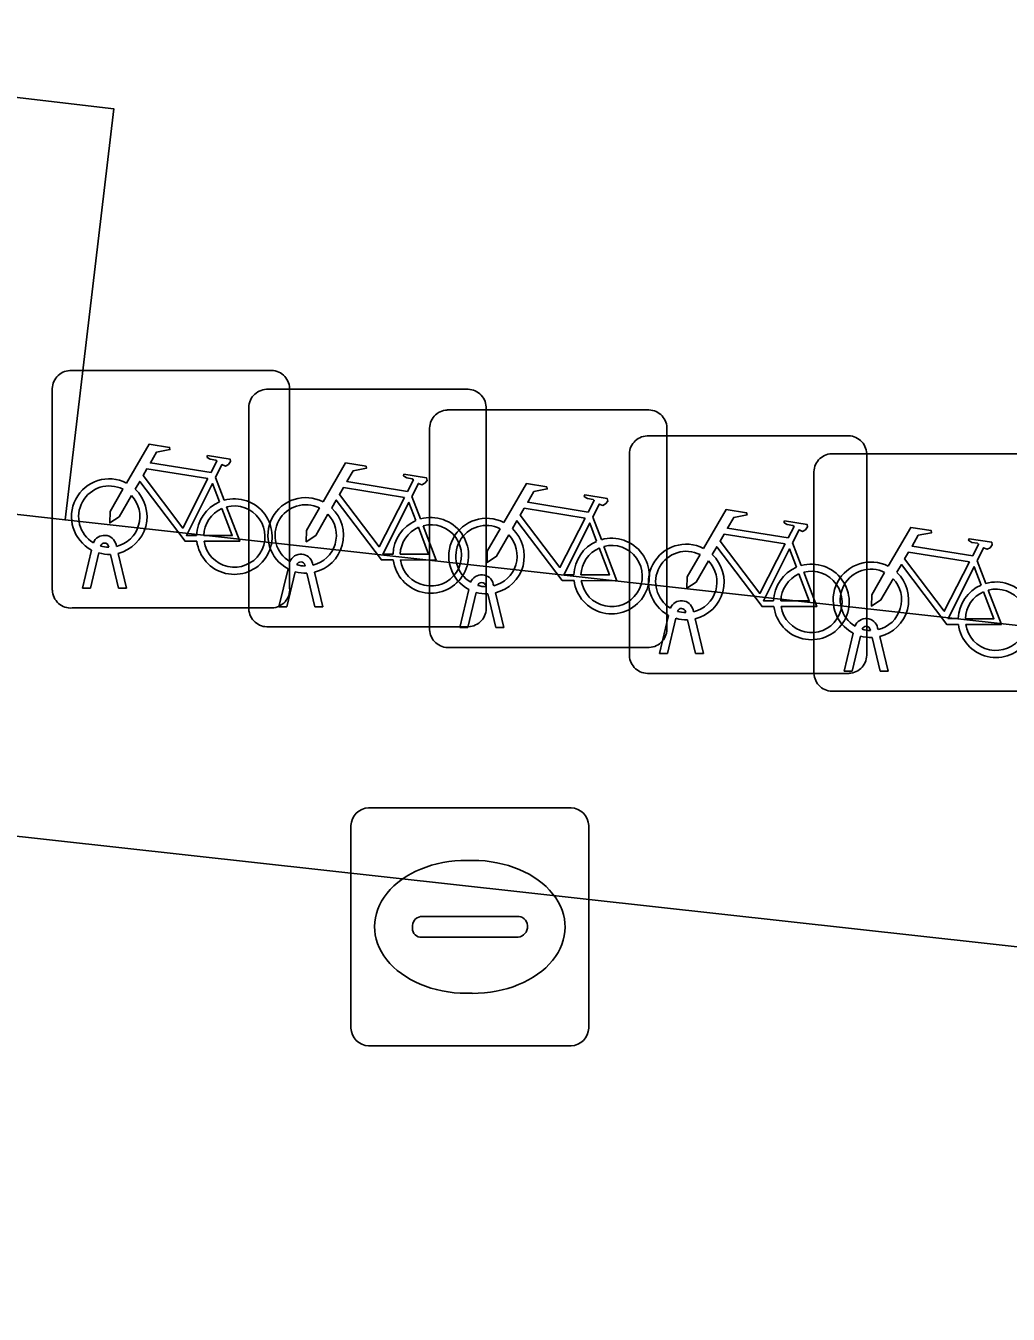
# Model space of a CAD drawing. Extents: x 162026 to 163502, y 387295 to 388169.
# Drawn here: x 162359.48 to 162363.61, y 387539.66 to 387545.08 of the extents above; entities that cross this region are included whole.
import ezdxf

# ---------------------------------------------------------------- set-up
doc = ezdxf.new("R2010")
doc.units = 0
for name, color, linetype in [('IMGEO_Fietsenrek', 7, 'Continuous'), ('IMGEO_Groenvoorziening', 7, 'Continuous'), ('IMGEO_Kolk', 7, 'Continuous'), ('IMGEO_Rijbaan_lokaal_gesloten', 7, 'Continuous'), ('IMGEO_Voetpad_open', 7, 'Continuous')]:
    doc.layers.add(name, color=color, linetype=linetype)

msp = doc.modelspace()

# ---------------------------------------------------------------- linework, layer by layer
at = {"layer": 'IMGEO_Fietsenrek'}
for p, q in [((162359.6619, 387543.6305), (162360.5028, 387543.6305)), ((162360.5028, 387543.6305), (162359.6619, 387543.6305)), ((162359.5875, 387542.7059), (162359.5875, 387543.5468)), ((162359.5875, 387543.5468), (162359.5875, 387542.7059)), ((162360.4889, 387543.5515), (162361.3298, 387543.5515)), ((162361.3298, 387543.5515), (162360.4889, 387543.5515)), ((162360.5865, 387543.5561), (162360.5865, 387542.7152)), ((162360.5865, 387542.7152), (162360.5865, 387543.5561)), ((162360.4145, 387542.6269), (162360.4145, 387543.4678)), ((162360.4145, 387543.4678), (162360.4145, 387542.6269)), ((162361.2499, 387543.4645), (162362.0908, 387543.4645)), ((162362.0908, 387543.4645), (162361.2499, 387543.4645)), ((162361.4135, 387543.4771), (162361.4135, 387542.6362)), ((162361.4135, 387542.6362), (162361.4135, 387543.4771)), ((162361.1755, 387542.5399), (162361.1755, 387543.3808)), ((162361.1755, 387543.3808), (162361.1755, 387542.5399)), ((162362.0909, 387543.3555), (162362.9318, 387543.3555)), ((162362.9318, 387543.3555), (162362.0909, 387543.3555)), ((162362.1745, 387543.3901), (162362.1745, 387542.5492)), ((162362.1745, 387542.5492), (162362.1745, 387543.3901)), ((162362.0165, 387542.4309), (162362.0165, 387543.2718)), ((162362.0165, 387543.2718), (162362.0165, 387542.4309)), ((162362.8679, 387543.2805), (162363.7088, 387543.2805)), ((162363.7088, 387543.2805), (162362.8679, 387543.2805)), ((162363.0155, 387543.2811), (162363.0155, 387542.4402)), ((162363.0155, 387542.4402), (162363.0155, 387543.2811)), ((162362.7935, 387542.3559), (162362.7935, 387543.1968)), ((162362.7935, 387543.1968), (162362.7935, 387542.3559)), ((162360.2742, 387543.1802), (162360.3105, 387543.085)), ((162361.1012, 387543.1012), (162361.1375, 387543.006)), ((162361.8622, 387543.0142), (162361.8985, 387542.919)), ((162359.7145, 387542.7153), (162359.7528, 387542.8753)), ((162359.7832, 387542.8631), (162359.7479, 387542.7153)), ((162359.8249, 387542.8869), (162359.8239, 387542.8912)), ((162359.866, 387542.7153), (162359.8321, 387542.857)), ((162359.8556, 387542.8984), (162359.8574, 387542.8905)), ((162359.8644, 387542.8613), (162359.8994, 387542.7153)), ((162362.7032, 387542.9052), (162362.7395, 387542.81)), ((162360.6519, 387542.8079), (162360.6509, 387542.8122)), ((162360.6826, 387542.8194), (162360.6844, 387542.8115)), ((162363.4802, 387542.8302), (162363.5165, 387542.735)), ((162360.5415, 387542.6363), (162360.5798, 387542.7963)), ((162360.6102, 387542.7841), (162360.5749, 387542.6363)), ((162360.693, 387542.6363), (162360.6591, 387542.778)), ((162360.6914, 387542.7823), (162360.7264, 387542.6363)), ((162359.7479, 387542.7153), (162359.7145, 387542.7153)), ((162359.8994, 387542.7153), (162359.866, 387542.7153)), ((162361.3025, 387542.5493), (162361.3408, 387542.7093)), ((162361.3712, 387542.6971), (162361.3359, 387542.5493)), ((162361.4129, 387542.7209), (162361.4119, 387542.7252)), ((162361.4436, 387542.7324), (162361.4454, 387542.7245)), ((162361.4524, 387542.6953), (162361.4874, 387542.5493)), ((162361.454, 387542.5493), (162361.4201, 387542.691)), ((162360.5121, 387542.6315), (162359.6712, 387542.6315)), ((162359.6712, 387542.6315), (162360.5121, 387542.6315)), ((162360.5749, 387542.6363), (162360.5415, 387542.6363)), ((162360.7264, 387542.6363), (162360.693, 387542.6363)), ((162362.1435, 387542.4403), (162362.1818, 387542.6003)), ((162362.2122, 387542.5881), (162362.1769, 387542.4403)), ((162362.2539, 387542.6119), (162362.2529, 387542.6162)), ((162362.2846, 387542.6234), (162362.2864, 387542.6155)), ((162362.2934, 387542.5863), (162362.3284, 387542.4403)), ((162361.3391, 387542.5525), (162360.4982, 387542.5525)), ((162360.4982, 387542.5525), (162361.3391, 387542.5525)), ((162361.3359, 387542.5493), (162361.3025, 387542.5493)), ((162361.4874, 387542.5493), (162361.454, 387542.5493)), ((162362.295, 387542.4403), (162362.2611, 387542.582)), ((162363.0309, 387542.5369), (162363.0299, 387542.5412)), ((162363.0616, 387542.5484), (162363.0634, 387542.5405)), ((162362.9205, 387542.3653), (162362.9588, 387542.5253)), ((162362.9892, 387542.5131), (162362.9539, 387542.3653)), ((162363.072, 387542.3653), (162363.0381, 387542.507)), ((162363.0704, 387542.5113), (162363.1054, 387542.3653)), ((162362.1001, 387542.4655), (162361.2592, 387542.4655)), ((162361.2592, 387542.4655), (162362.1001, 387542.4655)), ((162362.1769, 387542.4403), (162362.1435, 387542.4403)), ((162362.3284, 387542.4403), (162362.295, 387542.4403)), ((162362.9411, 387542.3565), (162362.1002, 387542.3565)), ((162362.1002, 387542.3565), (162362.9411, 387542.3565)), ((162362.9539, 387542.3653), (162362.9205, 387542.3653)), ((162363.1054, 387542.3653), (162363.072, 387542.3653)), ((162363.7181, 387542.2815), (162362.8772, 387542.2815)), ((162362.8772, 387542.2815), (162363.7181, 387542.2815))]:
    msp.add_line(p, q, dxfattribs=at)
for points in [[(162359.9001, 387543.1572), (162359.9948, 387543.3207), (162360.081, 387543.3069), (162360.0827, 387543.2982), (162360.0266, 387543.2873), (162360.0004, 387543.242), (162360.2556, 387543.2012)], [(162360.2556, 387543.2012), (162360.2806, 387543.25), (162360.2755, 387543.254), (162360.2523, 387543.2577), (162360.2396, 387543.2652), (162360.2386, 387543.2683), (162360.2408, 387543.2729), (162360.3356, 387543.2578), (162360.3379, 387543.2475), (162360.3285, 387543.2351), (162360.3161, 387543.2287), (162360.3016, 387543.2349), (162360.2742, 387543.1802)], [(162360.7271, 387543.0782), (162360.8218, 387543.2417), (162360.908, 387543.2279), (162360.9097, 387543.2192), (162360.8536, 387543.2083), (162360.8274, 387543.163), (162361.0826, 387543.1222)], [(162360.2427, 387543.176), (162359.9859, 387543.217), (162359.9692, 387543.1882), (162360.1362, 387542.9679), (162360.2427, 387543.176)], [(162361.0826, 387543.1222), (162361.1076, 387543.171), (162361.1025, 387543.175), (162361.0793, 387543.1787), (162361.0666, 387543.1862), (162361.0656, 387543.1893), (162361.0678, 387543.1939), (162361.1626, 387543.1788), (162361.1649, 387543.1685), (162361.1555, 387543.1561), (162361.1431, 387543.1497), (162361.1286, 387543.1559), (162361.1012, 387543.1012)], [(162359.9208, 387543.1047), (162359.8692, 387543.0155), (162359.8293, 387542.9895), (162359.8305, 387543.037), (162359.885, 387543.1312)], [(162360.1958, 387542.9125), (162360.1461, 387542.9126), (162359.9554, 387543.1643), (162359.9364, 387543.1315)], [(162360.2907, 387543.078), (162360.2614, 387543.1548), (162360.152, 387542.9367), (162360.1947, 387542.9366)], [(162361.0697, 387543.097), (162360.8129, 387543.138), (162360.7962, 387543.1092), (162360.9632, 387542.8889), (162361.0697, 387543.097)], [(162361.4881, 387542.9912), (162361.5828, 387543.1547), (162361.669, 387543.1409), (162361.6707, 387543.1322), (162361.6146, 387543.1213), (162361.5884, 387543.076), (162361.8436, 387543.0352)], [(162361.0228, 387542.8335), (162360.9731, 387542.8336), (162360.7824, 387543.0853), (162360.7634, 387543.0525)], [(162361.1177, 387542.999), (162361.0884, 387543.0758), (162360.979, 387542.8577), (162361.0217, 387542.8576)], [(162361.8436, 387543.0352), (162361.8686, 387543.084), (162361.8635, 387543.088), (162361.8403, 387543.0917), (162361.8276, 387543.0992), (162361.8266, 387543.1023), (162361.8288, 387543.1069), (162361.9236, 387543.0918), (162361.9259, 387543.0815), (162361.9165, 387543.0691), (162361.9041, 387543.0627), (162361.8896, 387543.0689), (162361.8622, 387543.0142)], [(162360.2247, 387542.9365), (162360.3446, 387542.9363), (162360.3014, 387543.0499)], [(162360.3212, 387543.0568), (162360.3762, 387542.9122), (162360.2261, 387542.9125)], [(162360.7478, 387543.0257), (162360.6962, 387542.9365), (162360.6563, 387542.9105), (162360.6575, 387542.958), (162360.712, 387543.0522)], [(162361.8307, 387543.01), (162361.5739, 387543.051), (162361.5572, 387543.0222), (162361.7242, 387542.8019), (162361.8307, 387543.01)], [(162362.3291, 387542.8822), (162362.4238, 387543.0457), (162362.51, 387543.0319), (162362.5117, 387543.0232), (162362.4556, 387543.0123), (162362.4294, 387542.967), (162362.6846, 387542.9262)], [(162361.0517, 387542.8575), (162361.1716, 387542.8573), (162361.1284, 387542.9709)], [(162361.1482, 387542.9778), (162361.2032, 387542.8332), (162361.0531, 387542.8335)], [(162361.5088, 387542.9387), (162361.4572, 387542.8495), (162361.4173, 387542.8235), (162361.4185, 387542.871), (162361.473, 387542.9652)], [(162361.7838, 387542.7465), (162361.7341, 387542.7466), (162361.5434, 387542.9983), (162361.5244, 387542.9655)], [(162361.8787, 387542.912), (162361.8494, 387542.9888), (162361.74, 387542.7707), (162361.7827, 387542.7706)], [(162362.6846, 387542.9262), (162362.7096, 387542.975), (162362.7045, 387542.979), (162362.6813, 387542.9827), (162362.6686, 387542.9902), (162362.6676, 387542.9933), (162362.6698, 387542.9979), (162362.7646, 387542.9828), (162362.7669, 387542.9725), (162362.7575, 387542.9601), (162362.7451, 387542.9537), (162362.7306, 387542.9599), (162362.7032, 387542.9052)], [(162363.1061, 387542.8072), (162363.2008, 387542.9707), (162363.287, 387542.9569), (162363.2887, 387542.9482), (162363.2326, 387542.9373), (162363.2064, 387542.892), (162363.4616, 387542.8512)], [(162362.6717, 387542.901), (162362.4149, 387542.942), (162362.3982, 387542.9132), (162362.5652, 387542.6929), (162362.6717, 387542.901)], [(162363.4616, 387542.8512), (162363.4866, 387542.9), (162363.4815, 387542.904), (162363.4583, 387542.9077), (162363.4456, 387542.9152), (162363.4446, 387542.9183), (162363.4468, 387542.9229), (162363.5416, 387542.9078), (162363.5439, 387542.8975), (162363.5345, 387542.8851), (162363.5221, 387542.8787), (162363.5076, 387542.8849), (162363.4802, 387542.8302)], [(162361.8127, 387542.7705), (162361.9326, 387542.7703), (162361.8894, 387542.8839)], [(162361.9092, 387542.8908), (162361.9642, 387542.7462), (162361.8141, 387542.7465)], [(162362.3498, 387542.8297), (162362.2982, 387542.7405), (162362.2583, 387542.7145), (162362.2595, 387542.762), (162362.314, 387542.8562)], [(162362.6248, 387542.6375), (162362.5751, 387542.6376), (162362.3844, 387542.8893), (162362.3654, 387542.8565)], [(162362.7197, 387542.803), (162362.6904, 387542.8798), (162362.581, 387542.6617), (162362.6237, 387542.6616)], [(162363.4487, 387542.826), (162363.1919, 387542.867), (162363.1752, 387542.8382), (162363.3422, 387542.6179), (162363.4487, 387542.826)], [(162363.4018, 387542.5625), (162363.3521, 387542.5626), (162363.1614, 387542.8143), (162363.1424, 387542.7815)], [(162363.4967, 387542.728), (162363.4674, 387542.8048), (162363.358, 387542.5867), (162363.4007, 387542.5866)], [(162362.6537, 387542.6615), (162362.7736, 387542.6613), (162362.7304, 387542.7749)], [(162362.7502, 387542.7818), (162362.8052, 387542.6372), (162362.6551, 387542.6375)], [(162363.1268, 387542.7547), (162363.0752, 387542.6655), (162363.0353, 387542.6395), (162363.0365, 387542.687), (162363.091, 387542.7812)], [(162363.4307, 387542.5865), (162363.5506, 387542.5863), (162363.5074, 387542.6999)], [(162363.5272, 387542.7068), (162363.5822, 387542.5622), (162363.4321, 387542.5625)]]:
    msp.add_lwpolyline(points, dxfattribs=at)
for centre, radius, start, end in [((162359.6652, 387543.5526), 0.0779, 92.4484, 184.2845), ((162359.6652, 387543.5526), 0.0779, 92.4484, 184.2845), ((162360.5086, 387543.5528), 0.0779, 2.4484, 94.2845), ((162360.5086, 387543.5528), 0.0779, 2.4484, 94.2845), ((162360.4922, 387543.4736), 0.0779, 92.4484, 184.2845), ((162360.4922, 387543.4736), 0.0779, 92.4484, 184.2845), ((162361.3356, 387543.4738), 0.0779, 2.4484, 94.2845), ((162361.3356, 387543.4738), 0.0779, 2.4484, 94.2845), ((162361.2532, 387543.3866), 0.0779, 92.4484, 184.2845), ((162361.2532, 387543.3866), 0.0779, 92.4484, 184.2845), ((162362.0966, 387543.3868), 0.0779, 2.4484, 94.2845), ((162362.0966, 387543.3868), 0.0779, 2.4484, 94.2845), ((162362.0942, 387543.2776), 0.0779, 92.4484, 184.2845), ((162362.0942, 387543.2776), 0.0779, 92.4484, 184.2845), ((162362.9376, 387543.2778), 0.0779, 2.4484, 94.2845), ((162362.9376, 387543.2778), 0.0779, 2.4484, 94.2845), ((162362.8712, 387543.2026), 0.0779, 92.4484, 184.2845), ((162362.8712, 387543.2026), 0.0779, 92.4484, 184.2845), ((162359.8271, 387543.0159), 0.159, 62.6766, 242.1369), ((162359.8271, 387543.0159), 0.129, 63.3192, 238.903), ((162359.8271, 387543.0159), 0.159, 283.5766, 46.6042), ((162359.8271, 387543.0159), 0.129, 283.6043, 43.4302), ((162360.3537, 387542.9319), 0.159, 113.3408, 178.3217), ((162360.3537, 387542.9319), 0.159, 187.0065, 105.7708), ((162360.6541, 387542.9369), 0.159, 62.6766, 242.1369), ((162360.3537, 387542.9319), 0.129, 113.923, 177.9556), ((162360.3537, 387542.9319), 0.129, 188.6715, 104.5883), ((162360.6541, 387542.9369), 0.129, 63.3192, 238.903), ((162360.6541, 387542.9369), 0.129, 283.6043, 43.4302), ((162360.6541, 387542.9369), 0.159, 283.5766, 46.6042), ((162361.1807, 387542.8529), 0.159, 113.3408, 178.3217), ((162361.1807, 387542.8529), 0.159, 187.0065, 105.7708), ((162361.1807, 387542.8529), 0.129, 113.923, 177.9556), ((162361.1807, 387542.8529), 0.129, 188.6715, 104.5883), ((162361.4151, 387542.8499), 0.159, 62.6766, 242.1369), ((162361.4151, 387542.8499), 0.129, 63.3192, 238.903), ((162361.4151, 387542.8499), 0.159, 283.5766, 46.6042), ((162359.8069, 387542.8873), 0.0499, 12.8025, 158.6934), ((162361.4151, 387542.8499), 0.129, 283.6043, 43.4302), ((162361.9417, 387542.7659), 0.159, 113.3408, 178.3217), ((162361.9417, 387542.7659), 0.159, 187.0065, 105.7708), ((162359.8271, 387543.0159), 0.159, 253.9967, 271.7867), ((162359.8069, 387542.8873), 0.0174, 12.8025, 163.4502), ((162359.8271, 387543.0159), 0.129, 253.415, 269.0204), ((162360.6339, 387542.8083), 0.0499, 12.8025, 158.6934), ((162361.9417, 387542.7659), 0.129, 113.923, 177.9556), ((162361.9417, 387542.7659), 0.129, 188.6715, 104.5883), ((162362.2561, 387542.7409), 0.159, 62.6766, 242.1369), ((162362.2561, 387542.7409), 0.129, 63.3192, 238.903), ((162362.2561, 387542.7409), 0.159, 283.5766, 46.6042), ((162360.6339, 387542.8083), 0.0174, 12.8025, 163.4502), ((162360.6541, 387542.9369), 0.129, 253.415, 269.0204), ((162362.2561, 387542.7409), 0.129, 283.6043, 43.4302), ((162362.7827, 387542.6569), 0.159, 113.3408, 178.3217), ((162362.7827, 387542.6569), 0.159, 187.0065, 105.7708), ((162363.0331, 387542.6659), 0.159, 62.6766, 242.1369), ((162360.6541, 387542.9369), 0.159, 253.9967, 271.7867), ((162361.3949, 387542.7213), 0.0499, 12.8025, 158.6934), ((162362.7827, 387542.6569), 0.129, 113.923, 177.9556), ((162362.7827, 387542.6569), 0.129, 188.6715, 104.5883), ((162363.0331, 387542.6659), 0.129, 63.3192, 238.903), ((162363.0331, 387542.6659), 0.129, 283.6043, 43.4302), ((162363.0331, 387542.6659), 0.159, 283.5766, 46.6042), ((162359.6654, 387542.7092), 0.0779, 182.4484, 274.2845), ((162359.6654, 387542.7092), 0.0779, 182.4484, 274.2845), ((162360.5088, 387542.7094), 0.0779, 272.4484, 4.2845), ((162360.5088, 387542.7094), 0.0779, 272.4484, 4.2845), ((162361.4151, 387542.8499), 0.159, 253.9967, 271.7867), ((162361.3949, 387542.7213), 0.0174, 12.8025, 163.4502), ((162361.4151, 387542.8499), 0.129, 253.415, 269.0204), ((162363.5597, 387542.5819), 0.159, 113.3408, 178.3217), ((162363.5597, 387542.5819), 0.159, 187.0065, 105.7708), ((162363.5597, 387542.5819), 0.129, 113.923, 177.9556), ((162363.5597, 387542.5819), 0.129, 188.6715, 104.5883), ((162362.2359, 387542.6123), 0.0499, 12.8025, 158.6934), ((162360.4924, 387542.6302), 0.0779, 182.4484, 274.2845), ((162360.4924, 387542.6302), 0.0779, 182.4484, 274.2845), ((162361.3358, 387542.6304), 0.0779, 272.4484, 4.2845), ((162361.3358, 387542.6304), 0.0779, 272.4484, 4.2845), ((162362.2561, 387542.7409), 0.159, 253.9967, 271.7867), ((162362.2359, 387542.6123), 0.0174, 12.8025, 163.4502), ((162362.2561, 387542.7409), 0.129, 253.415, 269.0204), ((162363.0129, 387542.5373), 0.0499, 12.8025, 158.6934), ((162361.2534, 387542.5432), 0.0779, 182.4484, 274.2845), ((162361.2534, 387542.5432), 0.0779, 182.4484, 274.2845), ((162362.0968, 387542.5434), 0.0779, 272.4484, 4.2845), ((162362.0968, 387542.5434), 0.0779, 272.4484, 4.2845), ((162363.0129, 387542.5373), 0.0174, 12.8025, 163.4502), ((162363.0331, 387542.6659), 0.129, 253.415, 269.0204), ((162363.0331, 387542.6659), 0.159, 253.9967, 271.7867), ((162362.0944, 387542.4342), 0.0779, 182.4484, 274.2845), ((162362.0944, 387542.4342), 0.0779, 182.4484, 274.2845), ((162362.9378, 387542.4344), 0.0779, 272.4484, 4.2845), ((162362.9378, 387542.4344), 0.0779, 272.4484, 4.2845), ((162362.8714, 387542.3592), 0.0779, 182.4484, 274.2845), ((162362.8714, 387542.3592), 0.0779, 182.4484, 274.2845)]:
    msp.add_arc(centre, radius, start, end, dxfattribs=at)
at = {"layer": 'IMGEO_Groenvoorziening'}
for points in [[(162359.846, 387544.732), (162356.87, 387545.081), (162356.67, 387543.337), (162359.641, 387543.002)], [(162377.312, 387541.033), (162374.344, 387541.373), (162359.641, 387543.002), (162356.67, 387543.337), (162356.516, 387541.994), (162367.444, 387540.786), (162377.167, 387539.702)]]:
    msp.add_lwpolyline(points, close=True, dxfattribs=at)
at = {"layer": 'IMGEO_Kolk'}
for p, q in [((162360.9189, 387541.7905), (162361.7711, 387541.7905)), ((162360.8445, 387540.8639), (162360.8445, 387541.7161)), ((162361.8455, 387541.7161), (162361.8455, 387540.8639)), ((162361.3325, 387541.5697), (162361.3575, 387541.5697)), ((162361.1029, 387541.2839), (162361.1029, 387541.2961)), ((162361.146, 387541.3333), (162361.5439, 387541.3333)), ((162361.587, 387541.2961), (162361.587, 387541.2839)), ((162361.5405, 387541.2467), (162361.1426, 387541.2467)), ((162361.3545, 387541.0103), (162361.3296, 387541.0103)), ((162361.7711, 387540.7895), (162360.9189, 387540.7895))]:
    msp.add_line(p, q, dxfattribs=at)
for points in [[(162360.9189, 387541.7905), (162361.7711, 387541.7905)], [(162360.8445, 387540.8639), (162360.8445, 387541.7161)], [(162361.8455, 387541.7161), (162361.8455, 387540.8639)], [(162361.7711, 387540.7895), (162360.9189, 387540.7895)]]:
    msp.add_lwpolyline(points, dxfattribs=at)
for centre, radius, start, end in [((162360.921, 387541.714), 0.0765, 91.552, 178.448), ((162360.921, 387541.714), 0.0765, 91.552, 178.448), ((162361.769, 387541.714), 0.0765, 1.552, 88.448), ((162361.769, 387541.714), 0.0765, 1.552, 88.448), ((162361.1431, 387541.2931), 0.0403, 85.8775, 175.7526), ((162361.1396, 387541.2832), 0.0366, 178.938, 274.7102), ((162361.5444, 387541.2895), 0.043, 264.8664, 352.4533), ((162361.5484, 387541.2949), 0.0386, 1.7309, 96.639), ((162360.921, 387540.866), 0.0765, 181.552, 268.448), ((162360.921, 387540.866), 0.0765, 181.552, 268.448), ((162361.769, 387540.866), 0.0765, 271.552, 358.448), ((162361.769, 387540.866), 0.0765, 271.552, 358.448)]:
    msp.add_arc(centre, radius, start, end, dxfattribs=at)
for centre, major_axis, ratio, start_param, end_param in [((162361.331, 387541.29), (-0.3872, 0.002), 0.722429, 4.712389, 7.853982), ((162361.356, 387541.29), (-0.3901, 0.002), 0.717154, 1.570796, 4.712389)]:
    msp.add_ellipse(centre, major_axis=major_axis, ratio=ratio, start_param=start_param, end_param=end_param, dxfattribs=at)
at = {"layer": 'IMGEO_Rijbaan_lokaal_gesloten'}
msp.add_lwpolyline([(162396.203, 387537.574), (162394.453, 387537.768), (162393.751, 387537.847), (162389.494, 387538.324), (162386.482, 387538.662), (162383.619, 387538.982), (162377.167, 387539.702), (162367.444, 387540.786), (162356.516, 387541.994), (162348.482, 387542.882), (162343.504, 387543.432), (162338.051, 387544.035), (162335.41, 387544.327), (162334.719, 387538.38), (162336.513, 387538.182), (162347.672, 387536.963), (162348.168, 387536.887)], dxfattribs=at)
at = {"layer": 'IMGEO_Voetpad_open'}
msp.add_lwpolyline([(162348.482, 387542.882), (162356.516, 387541.994), (162356.67, 387543.337), (162356.87, 387545.081), (162359.846, 387544.732), (162359.641, 387543.002), (162374.344, 387541.373), (162374.536, 387543.112), (162377.503, 387542.784), (162377.312, 387541.033), (162377.167, 387539.702), (162383.619, 387538.982), (162386.482, 387538.662), (162386.655, 387540.04), (162386.87, 387541.76), (162389.845, 387541.424), (162389.649, 387539.693), (162389.494, 387538.324), (162393.751, 387537.847)], dxfattribs=at)

doc.saveas('drawing.dxf')
